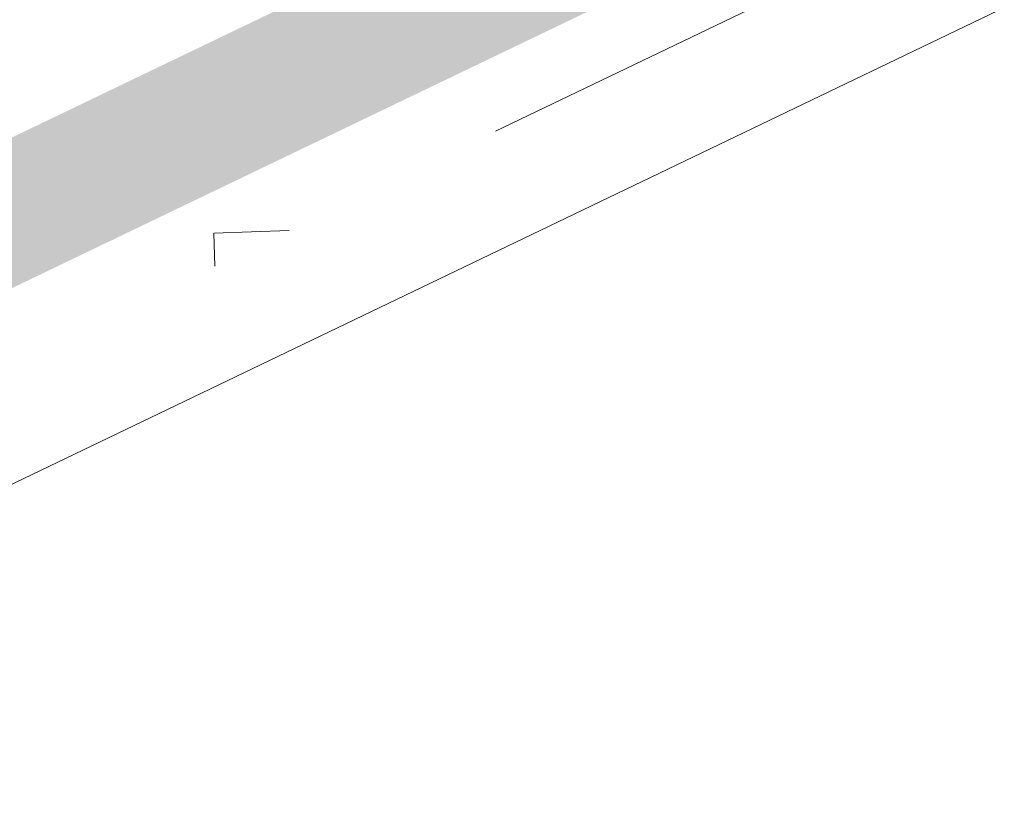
# Model space of a CAD drawing. Header units: metres. Extents: x 163628 to 167676, y 402708 to 405373.
# Tile 394 of 656: x 166376.09 to 166376.815, y 404359.813 to 404360.396. Entities that reach past the tile are written whole.
import ezdxf

# ---------------------------------------------------------------- set-up
doc = ezdxf.new("R2010")
doc.units = ezdxf.units.M
doc.linetypes.add('X-CA190022.004-UO-DWM_Snelfietsroute$0$DASHED2', pattern=[0.375, 0.25, -0.125])
doc.linetypes.add('X-CA190022.004-UO-DWM_Snelfietsroute$0$VH-OPSLUITBAND_80X200', pattern=[14, 8, -2, 2, -2])
doc.layers.add('X-CA190022.004-UO-ARC_Arcering$0$N-WE-VH-VERHARDING_GRASBETONSTEEN-A-50 TTE PLATEN', color=7, linetype='Continuous', lineweight=18, transparency=0.5)
for name, color, linetype, lineweight in [('X-CA190022.004-UO-DWM_Snelfietsroute$0$N-WE-VH-KANTOPSLUITING_ACHTERKANTBAND-G', 7, 'Continuous', 18), ('X-CA190022.004-UO-DWM_Snelfietsroute$0$N-WE-VH-KANTOPSLUITING_OPSLUITBAND_80X200-G', 7, 'X-CA190022.004-UO-DWM_Snelfietsroute$0$VH-OPSLUITBAND_80X200', 18), ('X-CA190022.004-UO-DWM_Snelfietsroute$0$N-WE-VH-VERHARDING_GRASBETONSTEEN-A-50 TTE BETONKLINKERS', 7, 'Continuous', 18)]:
    doc.layers.add(name, color=color, linetype=linetype, lineweight=lineweight)

msp = doc.modelspace()

# ---------------------------------------------------------------- hatches: boundary and pattern name
at = {"layer": 'X-CA190022.004-UO-ARC_Arcering$0$N-WE-VH-VERHARDING_GRASBETONSTEEN-A-50 TTE PLATEN'}
h = msp.add_hatch(dxfattribs=at)
h.set_pattern_fill('AVH-GRASBETONSTEEN_04', color=256, scale=0.175, angle=2, pattern_type=2)
h.set_pattern_definition([(2, (0, 0), (-0.01221482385, 0.34978678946), [0.1166666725, -0.2333333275]), (2, (-0.00407, 0.1166), (-0.01221482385, 0.34978678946), [0.1166666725, -0.2333333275]), (92, (0, 0), (-0.34978678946, -0.01221482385), [0.1166666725, -0.2333333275]), (92, (0.1166, 0.00407), (-0.34978678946, -0.01221482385), [0.1166666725, -0.2333333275])])
h.paths.add_polyline_path([(166371.75332, 404358.06297), (166378.06345, 404361.0932), (166377.02451, 404363.25667), (166376.24395, 404362.88183), (166371.73671, 404360.71738), (166370.71438, 404360.22644)])

# ---------------------------------------------------------------- linework, layer by layer
at = {"layer": 'X-CA190022.004-UO-DWM_Snelfietsroute$0$N-WE-VH-KANTOPSLUITING_ACHTERKANTBAND-G', "ltscale": 0.2, "flags": 128}
msp.add_lwpolyline([(166358.02201, 404354.13135), (166359.09558, 404351.89576), (166378.17019, 404361.05571), (166377.09663, 404363.2913)], dxfattribs=at)
at = {"layer": 'X-CA190022.004-UO-DWM_Snelfietsroute$0$N-WE-VH-KANTOPSLUITING_OPSLUITBAND_80X200-G', "ltscale": 0.2, "flags": 128}
msp.add_lwpolyline([(166358.09413, 404354.16598), (166359.13306, 404352.00251), (166378.06345, 404361.0932), (166377.02451, 404363.25667)], dxfattribs=at)
at = {"layer": 'X-CA190022.004-UO-DWM_Snelfietsroute$0$N-WE-VH-VERHARDING_GRASBETONSTEEN-A-50 TTE BETONKLINKERS', "linetype": 'X-CA190022.004-UO-DWM_Snelfietsroute$0$DASHED2', "ltscale": 0.4, "const_width": 0.1, "flags": 128}
msp.add_lwpolyline([(166358.18427, 404354.20927), (166359.17992, 404352.13594), (166377.93001, 404361.14005), (166376.93436, 404363.21338)], dxfattribs=at)

doc.saveas('drawing.dxf')
